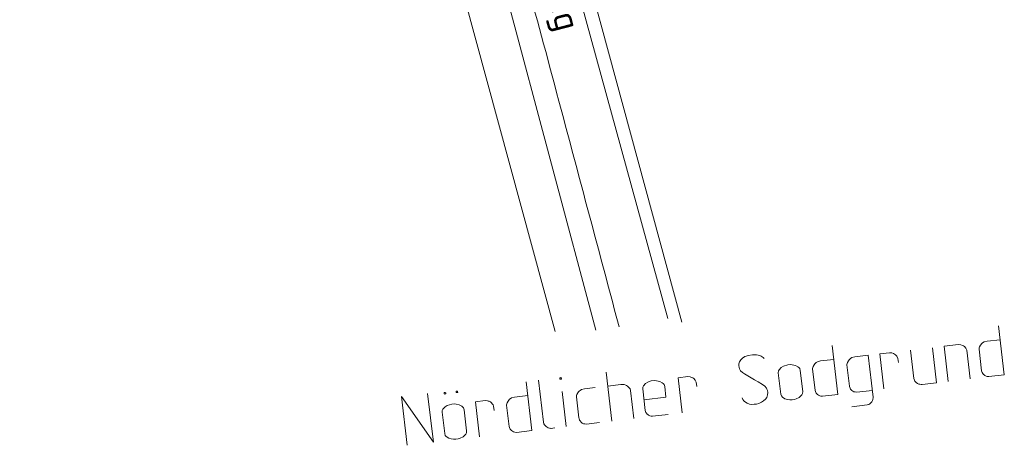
# Model space of a CAD drawing. Header units: metres. Extents: x 3425540 to 3446143, y 5432760 to 5444637.
# Tile 257 of 656: x 3439512 to 3439582, y 5439420 to 5439450. Entities that reach past the tile are written whole.
import ezdxf
from ezdxf.enums import TextEntityAlignment as Align

# ---------------------------------------------------------------- set-up
doc = ezdxf.new("R2010")
doc.units = ezdxf.units.M
doc.layers.add('B_Bestand', color=9, linetype='Continuous', lineweight=18)
doc.layers.add('B_Flurgrenzen', color=9, linetype='Continuous', lineweight=18)
doc.styles.get("Standard").update_dxf_attribs({"font": 'isocpeur.ttf'})

msp = doc.modelspace()

# ---------------------------------------------------------------- linework, layer by layer
at = {"layer": 'B_Bestand'}
for p, q in [((3439581.885, 5439425.18), (3439581.474, 5439428.655)), ((3439570.066, 5439423.781), (3439569.654, 5439427.256)), ((3439576.775, 5439427.1), (3439577.07, 5439424.61)), ((3439578.622, 5439427.319), (3439577.61, 5439427.199)), ((3439577.904, 5439424.709), (3439577.61, 5439427.199)), ((3439581.591, 5439427.67), (3439580.66, 5439427.56)), ((3439572.206, 5439426.559), (3439571.276, 5439426.449)), ((3439572.206, 5439426.559), (3439572.559, 5439423.577)), ((3439573.725, 5439426.739), (3439573.041, 5439426.658)), ((3439573.335, 5439424.168), (3439573.041, 5439426.658)), ((3439575.216, 5439426.916), (3439575.452, 5439424.918)), ((3439579.464, 5439424.894), (3439579.224, 5439426.918)), ((3439580.271, 5439425.461), (3439580.089, 5439426.993)), ((3439569.771, 5439426.271), (3439568.841, 5439426.161)), ((3439570.883, 5439424.378), (3439570.705, 5439425.882)), ((3439574.327, 5439426.339), (3439574.362, 5439426.038)), ((3439554.019, 5439421.882), (3439553.608, 5439425.357)), ((3439559.402, 5439425.044), (3439558.718, 5439424.963)), ((3439566.013, 5439423.801), (3439565.835, 5439425.306)), ((3439567.394, 5439425.49), (3439567.572, 5439423.986)), ((3439568.451, 5439424.062), (3439568.27, 5439425.594)), ((3439580.791, 5439425.051), (3439581.885, 5439425.18)), ((3439548.328, 5439421.209), (3439547.917, 5439424.683)), ((3439548.792, 5439424.787), (3439549.145, 5439421.805)), ((3439554.655, 5439424.482), (3439553.724, 5439424.372)), ((3439559.012, 5439422.473), (3439558.718, 5439424.963)), ((3439560.004, 5439424.644), (3439560.039, 5439424.343)), ((3439576.058, 5439424.491), (3439577.07, 5439424.61)), ((3439548.033, 5439423.698), (3439547.103, 5439423.588)), ((3439550.777, 5439421.498), (3439550.482, 5439423.988)), ((3439551.676, 5439422.104), (3439551.498, 5439423.609)), ((3439555.578, 5439422.067), (3439555.342, 5439424.064)), ((3439556.385, 5439422.634), (3439556.204, 5439424.166)), ((3439568.971, 5439423.652), (3439570.066, 5439423.781)), ((3439571.406, 5439423.94), (3439572.501, 5439424.07)), ((3439545.01, 5439423.341), (3439544.326, 5439423.26)), ((3439544.621, 5439420.77), (3439544.326, 5439423.26)), ((3439545.612, 5439422.94), (3439545.648, 5439422.639)), ((3439546.713, 5439421.489), (3439546.532, 5439423.021)), ((3439571.058, 5439422.9), (3439572.152, 5439423.03)), ((3439542.138, 5439421.003), (3439541.96, 5439422.508)), ((3439543.519, 5439422.692), (3439543.697, 5439421.188)), ((3439556.905, 5439422.224), (3439558, 5439422.353)), ((3439552.2, 5439421.667), (3439553.13, 5439421.777)), ((3439547.234, 5439421.079), (3439548.328, 5439421.209)), ((3439549.97, 5439421.403), (3439549.669, 5439421.367))]:
    msp.add_line(p, q, dxfattribs=at)
for points in [[(3439542.66, 5439485.179), (3439550.321, 5439457.173), (3439557.983, 5439429.168)], [(3439578.622, 5439427.319), (3439578.789, 5439427.311), (3439578.905, 5439427.269), (3439578.994, 5439427.224), (3439579.055, 5439427.176), (3439579.15, 5439427.076), (3439579.184, 5439427.025), (3439579.224, 5439426.918)], [(3439580.66, 5439427.56), (3439580.445, 5439427.507), (3439580.342, 5439427.439), (3439580.29, 5439427.405), (3439580.194, 5439427.283), (3439580.125, 5439427.164), (3439580.104, 5439427.106), (3439580.089, 5439426.993)], [(3439563.27, 5439423.532), (3439563.311, 5439423.426), (3439563.378, 5439423.323), (3439563.44, 5439423.275), (3439563.62, 5439423.157), (3439563.794, 5439423.095), (3439563.964, 5439423.059), (3439564.129, 5439423.079), (3439564.293, 5439423.098), (3439564.454, 5439423.145), (3439564.639, 5439423.222), (3439564.793, 5439423.324), (3439564.917, 5439423.449), (3439565.013, 5439423.572), (3439565.076, 5439423.746), (3439565.084, 5439423.913), (3439565.068, 5439424.05), (3439565.028, 5439424.156), (3439564.99, 5439424.235), (3439564.865, 5439424.359), (3439564.712, 5439424.479), (3439564.412, 5439424.666), (3439564.143, 5439424.828), (3439563.786, 5439425.036), (3439563.428, 5439425.243), (3439563.279, 5439425.336), (3439563.153, 5439425.46), (3439563.082, 5439425.59), (3439563.042, 5439425.697), (3439563.026, 5439425.833), (3439563.04, 5439425.946), (3439563.079, 5439426.089), (3439563.172, 5439426.239), (3439563.296, 5439426.365), (3439563.45, 5439426.466), (3439563.556, 5439426.507), (3439563.69, 5439426.55), (3439563.991, 5439426.586), (3439564.1, 5439426.599), (3439564.295, 5439426.594), (3439564.524, 5439426.538), (3439564.612, 5439426.493), (3439564.762, 5439426.4), (3439564.826, 5439426.324)], [(3439571.276, 5439426.449), (3439571.06, 5439426.396), (3439570.957, 5439426.328), (3439570.906, 5439426.295), (3439570.858, 5439426.233), (3439570.809, 5439426.172), (3439570.74, 5439426.053), (3439570.719, 5439425.995), (3439570.705, 5439425.882)], [(3439573.725, 5439426.739), (3439573.892, 5439426.731), (3439574.008, 5439426.689), (3439574.096, 5439426.644), (3439574.158, 5439426.596), (3439574.253, 5439426.496), (3439574.287, 5439426.445), (3439574.327, 5439426.339)], [(3439567.394, 5439425.49), (3439567.351, 5439425.624), (3439567.286, 5439425.7), (3439567.225, 5439425.748), (3439567.048, 5439425.838), (3439566.819, 5439425.894), (3439566.679, 5439425.905), (3439566.515, 5439425.886), (3439566.193, 5439425.792), (3439566.039, 5439425.691), (3439565.891, 5439425.535), (3439565.846, 5439425.446), (3439565.835, 5439425.306)], [(3439568.841, 5439426.161), (3439568.625, 5439426.108), (3439568.522, 5439426.04), (3439568.471, 5439426.006), (3439568.422, 5439425.945), (3439568.374, 5439425.884), (3439568.305, 5439425.765), (3439568.284, 5439425.707), (3439568.27, 5439425.594)], [(3439559.402, 5439425.044), (3439559.569, 5439425.036), (3439559.627, 5439425.015), (3439559.685, 5439424.994), (3439559.773, 5439424.949), (3439559.835, 5439424.901), (3439559.93, 5439424.801), (3439559.963, 5439424.75), (3439560.004, 5439424.644)], [(3439580.791, 5439425.051), (3439580.678, 5439425.065), (3439580.593, 5439425.083), (3439580.504, 5439425.128), (3439580.443, 5439425.176), (3439580.413, 5439425.2), (3439580.348, 5439425.276), (3439580.314, 5439425.327), (3439580.271, 5439425.461), (3439580.268, 5439425.488)], [(3439550.338, 5439424.97), (3439550.314, 5439424.939), (3439550.321, 5439424.885), (3439550.351, 5439424.86), (3439550.406, 5439424.867), (3439550.43, 5439424.898), (3439550.423, 5439424.952), (3439550.393, 5439424.976), (3439550.338, 5439424.97)], [(3439554.655, 5439424.482), (3439554.877, 5439424.481), (3439554.993, 5439424.439), (3439555.051, 5439424.418), (3439555.112, 5439424.37), (3439555.173, 5439424.321), (3439555.268, 5439424.222), (3439555.302, 5439424.17), (3439555.342, 5439424.064)], [(3439557.763, 5439424.351), (3439557.72, 5439424.484), (3439557.655, 5439424.56), (3439557.594, 5439424.608), (3439557.417, 5439424.698), (3439557.189, 5439424.754), (3439557.049, 5439424.765), (3439556.802, 5439424.736), (3439556.669, 5439424.693), (3439556.563, 5439424.652), (3439556.408, 5439424.551), (3439556.26, 5439424.395), (3439556.215, 5439424.306), (3439556.204, 5439424.166)], [(3439556.295, 5439423.4), (3439557.854, 5439423.585), (3439557.763, 5439424.351)], [(3439571.406, 5439423.94), (3439571.294, 5439423.954), (3439571.208, 5439423.972), (3439571.12, 5439424.017), (3439571.059, 5439424.065), (3439571.028, 5439424.089), (3439570.964, 5439424.165), (3439570.93, 5439424.217), (3439570.886, 5439424.35), (3439570.883, 5439424.378)], [(3439575.452, 5439424.918), (3439575.496, 5439424.785), (3439575.53, 5439424.733), (3439575.594, 5439424.658), (3439575.625, 5439424.634), (3439575.716, 5439424.561), (3439575.805, 5439424.516), (3439575.89, 5439424.499), (3439575.976, 5439424.481), (3439576.058, 5439424.491)], [(3439539.477, 5439420.161), (3439539.066, 5439423.636), (3439541.337, 5439420.381), (3439540.926, 5439423.856)], [(3439542.126, 5439423.915), (3439542.102, 5439423.884), (3439542.108, 5439423.829), (3439542.139, 5439423.805), (3439542.194, 5439423.812), (3439542.218, 5439423.842), (3439542.211, 5439423.897), (3439542.181, 5439423.921), (3439542.126, 5439423.915)], [(3439542.974, 5439424.015), (3439542.95, 5439423.985), (3439542.957, 5439423.93), (3439542.987, 5439423.906), (3439543.042, 5439423.912), (3439543.066, 5439423.943), (3439543.06, 5439423.997), (3439543.029, 5439424.022), (3439542.974, 5439424.015)], [(3439547.103, 5439423.588), (3439546.887, 5439423.535), (3439546.784, 5439423.467), (3439546.733, 5439423.433), (3439546.637, 5439423.311), (3439546.567, 5439423.192), (3439546.547, 5439423.134), (3439546.532, 5439423.021)], [(3439552.835, 5439424.267), (3439552.069, 5439424.176), (3439551.853, 5439424.123), (3439551.75, 5439424.055), (3439551.699, 5439424.021), (3439551.651, 5439423.96), (3439551.602, 5439423.899), (3439551.533, 5439423.78), (3439551.512, 5439423.722), (3439551.498, 5439423.609)], [(3439567.572, 5439423.986), (3439567.561, 5439423.846), (3439567.516, 5439423.757), (3439567.468, 5439423.696), (3439567.317, 5439423.567), (3439567.108, 5439423.459), (3439566.974, 5439423.415), (3439566.81, 5439423.396), (3439566.642, 5439423.404), (3439566.475, 5439423.412), (3439566.301, 5439423.475), (3439566.121, 5439423.592), (3439566.056, 5439423.668), (3439566.013, 5439423.801)], [(3439568.971, 5439423.652), (3439568.859, 5439423.666), (3439568.773, 5439423.684), (3439568.685, 5439423.729), (3439568.624, 5439423.777), (3439568.593, 5439423.801), (3439568.529, 5439423.877), (3439568.495, 5439423.928), (3439568.451, 5439424.062), (3439568.448, 5439424.089)], [(3439543.519, 5439422.692), (3439543.476, 5439422.826), (3439543.411, 5439422.902), (3439543.35, 5439422.95), (3439543.173, 5439423.04), (3439542.944, 5439423.096), (3439542.804, 5439423.107), (3439542.64, 5439423.088), (3439542.318, 5439422.994), (3439542.164, 5439422.893), (3439542.016, 5439422.736), (3439541.971, 5439422.648), (3439541.96, 5439422.508)], [(3439545.01, 5439423.341), (3439545.177, 5439423.333), (3439545.235, 5439423.312), (3439545.293, 5439423.291), (3439545.382, 5439423.246), (3439545.443, 5439423.198), (3439545.538, 5439423.098), (3439545.572, 5439423.046), (3439545.612, 5439422.94)], [(3439572.152, 5439423.03), (3439572.258, 5439423.07), (3439572.337, 5439423.107), (3439572.413, 5439423.171), (3439572.461, 5439423.233), (3439572.485, 5439423.263), (3439572.53, 5439423.352), (3439572.551, 5439423.41), (3439572.562, 5439423.55), (3439572.559, 5439423.577)], [(3439556.905, 5439422.224), (3439556.793, 5439422.238), (3439556.707, 5439422.256), (3439556.619, 5439422.301), (3439556.558, 5439422.349), (3439556.527, 5439422.373), (3439556.463, 5439422.449), (3439556.429, 5439422.5), (3439556.385, 5439422.634), (3439556.382, 5439422.661)], [(3439547.234, 5439421.079), (3439547.121, 5439421.093), (3439547.036, 5439421.111), (3439546.947, 5439421.156), (3439546.886, 5439421.204), (3439546.855, 5439421.228), (3439546.791, 5439421.304), (3439546.757, 5439421.356), (3439546.713, 5439421.489), (3439546.71, 5439421.516)], [(3439549.145, 5439421.805), (3439549.186, 5439421.698), (3439549.223, 5439421.62), (3439549.287, 5439421.544), (3439549.318, 5439421.52), (3439549.348, 5439421.496), (3439549.409, 5439421.448), (3439549.498, 5439421.403), (3439549.583, 5439421.385), (3439549.669, 5439421.367), (3439549.696, 5439421.37)], [(3439552.2, 5439421.667), (3439552.087, 5439421.681), (3439552.002, 5439421.699), (3439551.913, 5439421.744), (3439551.852, 5439421.792), (3439551.821, 5439421.816), (3439551.757, 5439421.892), (3439551.723, 5439421.943), (3439551.679, 5439422.077), (3439551.676, 5439422.104)], [(3439543.697, 5439421.188), (3439543.686, 5439421.048), (3439543.641, 5439420.959), (3439543.593, 5439420.898), (3439543.442, 5439420.769), (3439543.233, 5439420.661), (3439543.099, 5439420.617), (3439542.935, 5439420.598), (3439542.767, 5439420.606), (3439542.6, 5439420.614), (3439542.426, 5439420.677), (3439542.246, 5439420.794), (3439542.181, 5439420.869), (3439542.138, 5439421.003)]]:
    msp.add_lwpolyline(points, dxfattribs=at)
for points, knots in [([(3439536.813, 5439483.784), (3439535.853, 5439483.977), (3439534.893, 5439484.169), (3439533.933, 5439484.361), (3439532.954, 5439484.557), (3439531.93, 5439484.466), (3439530.937, 5439484.361), (3439524.676, 5439483.698), (3439518.423, 5439482.926), (3439512.158, 5439482.286), (3439503.863, 5439481.439), (3439495.567, 5439480.603), (3439487.273, 5439479.75), (3439483.97, 5439479.411), (3439480.662, 5439479.109), (3439477.365, 5439478.712), (3439471.487, 5439478.006), (3439465.614, 5439477.256), (3439459.739, 5439476.523), (3439449.626, 5439475.262), (3439439.507, 5439474.052), (3439429.402, 5439472.733), (3439422.374, 5439471.816), (3439415.347, 5439470.889), (3439408.319, 5439469.967), (3439399.525, 5439468.814), (3439390.73, 5439467.66), (3439381.936, 5439466.508), (3439371.911, 5439465.195), (3439361.865, 5439464.053), (3439351.815, 5439462.95), (3439343.139, 5439461.998), (3439334.461, 5439461.071), (3439325.779, 5439460.184), (3439316.256, 5439459.212), (3439306.728, 5439458.293), (3439297.207, 5439457.301), (3439285.864, 5439456.119), (3439274.521, 5439454.93), (3439263.178, 5439453.746), (3439252.464, 5439452.628), (3439241.748, 5439451.538), (3439231.036, 5439450.403), (3439222.116, 5439449.459), (3439213.215, 5439448.349), (3439204.308, 5439447.291), (3439196.264, 5439446.336), (3439188.221, 5439445.366), (3439180.176, 5439444.419), (3439166.945, 5439442.862), (3439153.715, 5439441.304), (3439140.484, 5439439.747)], [0, 0, 0, 0, 0.007362, 0.007362, 0.007362, 0.014872, 0.014872, 0.014872, 0.06223, 0.06223, 0.06223, 0.12493, 0.12493, 0.12493, 0.149902, 0.149902, 0.149902, 0.194423, 0.194423, 0.194423, 0.271057, 0.271057, 0.271057, 0.324356, 0.324356, 0.324356, 0.391054, 0.391054, 0.391054, 0.46708, 0.46708, 0.46708, 0.53271, 0.53271, 0.53271, 0.604692, 0.604692, 0.604692, 0.690454, 0.690454, 0.690454, 0.771456, 0.771456, 0.771456, 0.838905, 0.838905, 0.838905, 0.899821, 0.899821, 0.899821, 1, 1, 1, 1]), ([(3439536.813, 5439483.784), (3439537.187, 5439483.635), (3439537.562, 5439483.485), (3439537.936, 5439483.335), (3439538.4, 5439483.15), (3439538.859, 5439482.957), (3439539.319, 5439482.759), (3439539.645, 5439482.619), (3439539.998, 5439482.404), (3439540.125, 5439482.067), (3439540.368, 5439481.421), (3439540.529, 5439480.767), (3439540.701, 5439480.108), (3439542.012, 5439475.076), (3439543.247, 5439470.025), (3439544.618, 5439465.01), (3439546.206, 5439459.203), (3439547.906, 5439453.426), (3439549.457, 5439447.608), (3439551.147, 5439441.269), (3439552.837, 5439434.93), (3439554.527, 5439428.591)], [0, 0, 0, 0, 0.020446, 0.020446, 0.020446, 0.045772, 0.045772, 0.045772, 0.063731, 0.063731, 0.063731, 0.09825, 0.09825, 0.09825, 0.361936, 0.361936, 0.361936, 0.667283, 0.667283, 0.667283, 1, 1, 1, 1])]:
    msp.add_open_spline(points, degree=3, knots=knots, dxfattribs=at)
at = {"layer": 'B_Flurgrenzen'}
for p, q in [((3439535.425, 5439481.892), (3439549.996, 5439428.244)), ((3439558.975, 5439428.909), (3439545.118, 5439480.107)), ((3439539.29, 5439479.241), (3439552.867, 5439428.355))]:
    msp.add_line(p, q, dxfattribs=at)

# ---------------------------------------------------------------- texts
at = {"layer": 'B_Bestand'}
msp.add_text('Weg', height=1.8, rotation=284.55126, dxfattribs=at).set_placement((3439550.149, 5439451.873), align=Align.MIDDLE)

doc.saveas('drawing.dxf')
